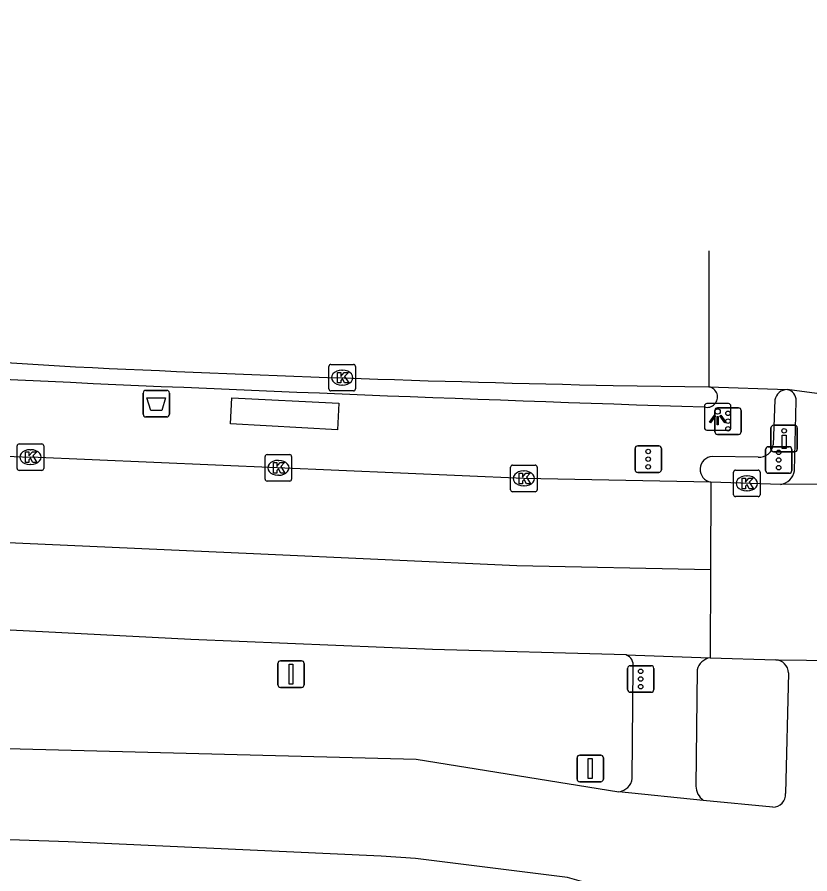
# Model space of a CAD drawing. Extents: x 162186 to 163152, y 385513 to 386513.
# Drawn here: x 162591.04 to 162620.91, y 386429.85 to 386462.11 of the extents above; entities that cross this region are included whole.
import ezdxf

# ---------------------------------------------------------------- set-up
doc = ezdxf.new("R2010")
doc.units = 0
for name, color, linetype in [('IMGEO_Afvalbak', 7, 'Continuous'), ('IMGEO_Drukknoppaal', 7, 'Continuous'), ('IMGEO_Fietspad_gesloten', 7, 'Continuous'), ('IMGEO_Kolk', 7, 'Continuous'), ('IMGEO_Lichtpunt', 7, 'Continuous'), ('IMGEO_OVBaan_gesloten', 7, 'Continuous'), ('IMGEO_Rijbaan_regionaal_gesloten', 7, 'Continuous'), ('IMGEO_Verkeersbordpaal', 7, 'Continuous'), ('IMGEO_Verkeersregelinstallatiepaal', 7, 'Continuous'), ('IMGEO_Voetpad_open', 7, 'Continuous')]:
    doc.layers.add(name, color=color, linetype=linetype)

msp = doc.modelspace()

# ---------------------------------------------------------------- linework, layer by layer
at = {"layer": 'IMGEO_Afvalbak'}
for p, q in [((162595.892, 386448.055), (162596.682, 386448.055)), ((162596.682, 386448.055), (162595.892, 386448.055)), ((162595.792, 386447.155), (162595.792, 386447.955)), ((162595.792, 386447.955), (162595.792, 386447.155)), ((162596.782, 386447.955), (162596.782, 386447.155)), ((162596.782, 386447.155), (162596.782, 386447.955)), ((162596.682, 386447.055), (162595.892, 386447.055)), ((162595.892, 386447.055), (162596.682, 386447.055))]:
    msp.add_line(p, q, dxfattribs=at)
msp.add_lwpolyline([(162595.935, 386447.769), (162596.639, 386447.769), (162596.49, 386447.299), (162596.084, 386447.299), (162595.935, 386447.769)], dxfattribs=at)
for centre, start, end in [((162595.892, 386447.955), 90, 180), ((162595.892, 386447.955), 90, 180), ((162596.682, 386447.955), 0, 90), ((162596.682, 386447.955), 360, 90), ((162595.892, 386447.155), 180, 270), ((162595.892, 386447.155), 180, 270), ((162596.682, 386447.155), 270, 0), ((162596.682, 386447.155), 270, 0)]:
    msp.add_arc(centre, 0.1, start, end, dxfattribs=at)
at = {"layer": 'IMGEO_Drukknoppaal'}
for p, q in [((162619.448, 386445.84), (162619.448, 386446.64)), ((162619.448, 386446.64), (162619.448, 386445.84)), ((162619.548, 386446.74), (162620.338, 386446.74)), ((162620.338, 386446.74), (162619.548, 386446.74)), ((162620.438, 386446.64), (162620.438, 386445.84)), ((162620.438, 386445.84), (162620.438, 386446.64)), ((162620.338, 386445.74), (162619.548, 386445.74)), ((162619.548, 386445.74), (162620.338, 386445.74))]:
    msp.add_line(p, q, dxfattribs=at)
msp.add_lwpolyline([(162620.018, 386446.365), (162620.018, 386445.865), (162619.868, 386445.865), (162619.868, 386446.365), (162620.018, 386446.365)], dxfattribs=at)
msp.add_circle((162619.943, 386446.53), 0.085, dxfattribs=at)
for centre, start, end in [((162619.548, 386446.64), 90, 180), ((162619.548, 386446.64), 90, 180), ((162620.338, 386446.64), 0, 90), ((162620.338, 386446.64), 360, 90), ((162619.548, 386445.84), 180, 270), ((162619.548, 386445.84), 180, 270), ((162620.338, 386445.84), 270, 0), ((162620.338, 386445.84), 270, 0)]:
    msp.add_arc(centre, 0.1, start, end, dxfattribs=at)
at = {"layer": 'IMGEO_Fietspad_gesloten'}
for points in [[(162620.335, 386445.029), (162620.402, 386447.661)], [(162620.109, 386437.416), (162619.998, 386432.87)], [(162524.914, 386436.329), (162535.834, 386435.272), (162566.111, 386435.21), (162606.078, 386434.165), (162613.714, 386432.942)], [(162616.897, 386432.615), (162613.714, 386432.942)], [(162619.523, 386432.354), (162616.897, 386432.615)], [(162613.661, 386429.33), (162612.479, 386429.507), (162611.784, 386429.707), (162606.057, 386430.419), (162604.765, 386430.515), (162592.97, 386431.053), (162568.714, 386431.882)]]:
    msp.add_lwpolyline(points, dxfattribs=at)
for centre, radius, start, end in [((162619.985, 386447.673), 0.417, 358.3463, 80.2178), ((162619.717, 386445.128), 0.626, 278.46, 350.8827), ((162619.594, 386437.395), 0.515, 2.2998, 85.69), ((162619.505, 386432.847), 0.494, 272.1215, 2.6167)]:
    msp.add_arc(centre, radius, start, end, dxfattribs=at)
at = {"layer": 'IMGEO_Kolk'}
for p, q in [((162602.867, 386449.034), (162603.719, 386449.034)), ((162602.792, 386448.108), (162602.792, 386448.96)), ((162603.28, 386448.814), (162603.305, 386448.814)), ((162603.793, 386448.96), (162603.793, 386448.108)), ((162603.303, 386448.254), (162603.278, 386448.254)), ((162603.719, 386448.034), (162602.867, 386448.034)), ((162591.043, 386445.115), (162591.043, 386445.967)), ((162591.118, 386446.041), (162591.97, 386446.041)), ((162591.531, 386445.821), (162591.556, 386445.821)), ((162592.044, 386445.967), (162592.044, 386445.115)), ((162600.386, 386444.712), (162600.386, 386445.564)), ((162600.461, 386445.638), (162601.313, 386445.638)), ((162601.387, 386445.564), (162601.387, 386444.712)), ((162591.554, 386445.261), (162591.529, 386445.261)), ((162600.874, 386445.418), (162600.899, 386445.418)), ((162609.639, 386444.313), (162609.639, 386445.165)), ((162609.714, 386445.239), (162610.566, 386445.239)), ((162610.64, 386445.165), (162610.64, 386444.313)), ((162591.97, 386445.041), (162591.118, 386445.041)), ((162600.897, 386444.858), (162600.872, 386444.858)), ((162610.127, 386445.019), (162610.152, 386445.019)), ((162618.04, 386444.126), (162618.04, 386444.978)), ((162618.115, 386445.052), (162618.967, 386445.052)), ((162618.528, 386444.832), (162618.553, 386444.832)), ((162619.041, 386444.978), (162619.041, 386444.126)), ((162601.313, 386444.638), (162600.461, 386444.638)), ((162610.566, 386444.239), (162609.714, 386444.239)), ((162610.15, 386444.459), (162610.125, 386444.459)), ((162618.551, 386444.272), (162618.526, 386444.272)), ((162618.967, 386444.052), (162618.115, 386444.052))]:
    msp.add_line(p, q, dxfattribs=at)
for points in [[(162602.867, 386449.034), (162603.719, 386449.034)], [(162602.792, 386448.108), (162602.792, 386448.96)], [(162603.113, 386448.734), (162603.236, 386448.734), (162603.236, 386448.583), (162603.366, 386448.734), (162603.53, 386448.734), (162603.384, 386448.583), (162603.537, 386448.334), (162603.385, 386448.334), (162603.3, 386448.498), (162603.236, 386448.431), (162603.236, 386448.334), (162603.113, 386448.334), (162603.113, 386448.734)], [(162603.793, 386448.96), (162603.793, 386448.108)], [(162603.719, 386448.034), (162602.867, 386448.034)], [(162591.043, 386445.115), (162591.043, 386445.967)], [(162591.118, 386446.041), (162591.97, 386446.041)], [(162592.044, 386445.967), (162592.044, 386445.115)], [(162591.364, 386445.741), (162591.487, 386445.741), (162591.487, 386445.59), (162591.617, 386445.741), (162591.781, 386445.741), (162591.635, 386445.59), (162591.788, 386445.341), (162591.636, 386445.341), (162591.551, 386445.505), (162591.487, 386445.438), (162591.487, 386445.341), (162591.364, 386445.341), (162591.364, 386445.741)], [(162600.386, 386444.712), (162600.386, 386445.564)], [(162600.461, 386445.638), (162601.313, 386445.638)], [(162601.387, 386445.564), (162601.387, 386444.712)], [(162600.707, 386445.338), (162600.83, 386445.338), (162600.83, 386445.187), (162600.96, 386445.338), (162601.124, 386445.338), (162600.978, 386445.187), (162601.131, 386444.938), (162600.979, 386444.938), (162600.894, 386445.102), (162600.83, 386445.035), (162600.83, 386444.938), (162600.707, 386444.938), (162600.707, 386445.338)], [(162609.639, 386444.313), (162609.639, 386445.165)], [(162609.714, 386445.239), (162610.566, 386445.239)], [(162610.64, 386445.165), (162610.64, 386444.313)], [(162591.97, 386445.041), (162591.118, 386445.041)], [(162609.96, 386444.939), (162610.083, 386444.939), (162610.083, 386444.788), (162610.213, 386444.939), (162610.377, 386444.939), (162610.231, 386444.788), (162610.384, 386444.539), (162610.232, 386444.539), (162610.147, 386444.703), (162610.083, 386444.636), (162610.083, 386444.539), (162609.96, 386444.539), (162609.96, 386444.939)], [(162618.04, 386444.126), (162618.04, 386444.978)], [(162618.115, 386445.052), (162618.967, 386445.052)], [(162619.041, 386444.978), (162619.041, 386444.126)], [(162601.313, 386444.638), (162600.461, 386444.638)], [(162618.361, 386444.752), (162618.484, 386444.752), (162618.484, 386444.601), (162618.614, 386444.752), (162618.778, 386444.752), (162618.632, 386444.601), (162618.785, 386444.352), (162618.633, 386444.352), (162618.548, 386444.516), (162618.484, 386444.449), (162618.484, 386444.352), (162618.361, 386444.352), (162618.361, 386444.752)], [(162610.566, 386444.239), (162609.714, 386444.239)], [(162618.967, 386444.052), (162618.115, 386444.052)]]:
    msp.add_lwpolyline(points, dxfattribs=at)
for centre, start, end in [((162602.869, 386448.958), 91.552, 178.448), ((162602.869, 386448.958), 91.552, 178.448), ((162603.717, 386448.958), 1.552, 88.448), ((162603.717, 386448.958), 1.552, 88.448), ((162602.869, 386448.11), 181.552, 268.448), ((162602.869, 386448.11), 181.552, 268.448), ((162603.717, 386448.11), 271.552, 358.448), ((162603.717, 386448.11), 271.552, 358.448), ((162591.12, 386445.965), 91.552, 178.448), ((162591.12, 386445.965), 91.552, 178.448), ((162591.968, 386445.965), 1.552, 88.448), ((162591.968, 386445.965), 1.552, 88.448), ((162600.463, 386445.562), 91.552, 178.448), ((162600.463, 386445.562), 91.552, 178.448), ((162601.311, 386445.562), 1.552, 88.448), ((162601.311, 386445.562), 1.552, 88.448), ((162609.716, 386445.163), 91.552, 178.448), ((162609.716, 386445.163), 91.552, 178.448), ((162610.564, 386445.163), 1.552, 88.448), ((162610.564, 386445.163), 1.552, 88.448), ((162591.12, 386445.117), 181.552, 268.448), ((162591.12, 386445.117), 181.552, 268.448), ((162591.968, 386445.117), 271.552, 358.448), ((162591.968, 386445.117), 271.552, 358.448), ((162618.117, 386444.976), 91.552, 178.448), ((162618.117, 386444.976), 91.552, 178.448), ((162618.965, 386444.976), 1.552, 88.448), ((162618.965, 386444.976), 1.552, 88.448), ((162600.463, 386444.714), 181.552, 268.448), ((162600.463, 386444.714), 181.552, 268.448), ((162601.311, 386444.714), 271.552, 358.448), ((162601.311, 386444.714), 271.552, 358.448), ((162609.716, 386444.315), 181.552, 268.448), ((162609.716, 386444.315), 181.552, 268.448), ((162610.564, 386444.315), 271.552, 358.448), ((162610.564, 386444.315), 271.552, 358.448), ((162618.117, 386444.128), 181.552, 268.448), ((162618.117, 386444.128), 181.552, 268.448), ((162618.965, 386444.128), 271.552, 358.448), ((162618.965, 386444.128), 271.552, 358.448)]:
    msp.add_arc(centre, 0.0765, start, end, dxfattribs=at)
for centre, major_axis, ratio, start_param, end_param in [((162603.279, 386448.534), (-0.387, 0.002), 0.722429, 4.712389, 7.853982), ((162603.304, 386448.534), (-0.39, 0.002), 0.717154, 1.570796, 4.712389), ((162591.53, 386445.541), (-0.387, 0.002), 0.722429, 4.712389, 7.853982), ((162591.555, 386445.541), (-0.39, 0.002), 0.717154, 1.570796, 4.712389), ((162600.873, 386445.138), (-0.387, 0.002), 0.722429, 4.712389, 7.853982), ((162600.898, 386445.138), (-0.39, 0.002), 0.717154, 1.570796, 4.712389), ((162610.126, 386444.739), (-0.387, 0.002), 0.722429, 4.712389, 7.853982), ((162610.151, 386444.739), (-0.39, 0.002), 0.717154, 1.570796, 4.712389), ((162618.527, 386444.552), (-0.387, 0.002), 0.722429, 4.712389, 7.853982), ((162618.552, 386444.552), (-0.39, 0.002), 0.717154, 1.570796, 4.712389)]:
    msp.add_ellipse(centre, major_axis=major_axis, ratio=ratio, start_param=start_param, end_param=end_param, dxfattribs=at)
at = {"layer": 'IMGEO_Lichtpunt'}
for p, q in [((162616.941, 386447.461), (162616.941, 386446.654)), ((162616.941, 386447.461), (162616.941, 386446.654)), ((162617.843, 386447.556), (162617.035, 386447.556)), ((162617.843, 386447.556), (162617.035, 386447.556)), ((162617.937, 386446.654), (162617.937, 386447.461)), ((162617.937, 386446.654), (162617.937, 386447.461)), ((162617.035, 386446.56), (162617.843, 386446.56)), ((162617.035, 386446.56), (162617.843, 386446.56))]:
    msp.add_line(p, q, dxfattribs=at)
for points in [[(162617.315, 386447.125), (162617.354, 386447.097), (162617.166, 386446.835), (162617.128, 386446.862), (162617.315, 386447.125)], [(162617.527, 386447.097), (162617.565, 386447.124), (162617.752, 386446.862), (162617.713, 386446.834), (162617.527, 386447.097)], [(162617.417, 386447.077), (162617.464, 386447.077), (162617.464, 386446.755), (162617.417, 386446.755), (162617.417, 386447.077)]]:
    msp.add_lwpolyline(points, dxfattribs=at)
msp.add_circle((162617.44, 386447.259), 0.0994, dxfattribs=at)
for centre, start, end in [((162617.035, 386447.461), 90, 180), ((162617.035, 386447.461), 90, 180), ((162617.843, 386447.461), 0, 90), ((162617.843, 386447.461), 0, 90), ((162617.035, 386446.654), 180, 270), ((162617.035, 386446.654), 180, 270), ((162617.843, 386446.654), 270, 0), ((162617.843, 386446.654), 270, 360)]:
    msp.add_arc(centre, 0.0946, start, end, dxfattribs=at)
at = {"layer": 'IMGEO_OVBaan_gesloten'}
for points in [[(162617.174, 386441.294), (162609.875, 386441.447), (162599.951, 386441.893), (162583.396, 386442.637), (162579.336, 386442.9), (162576.152, 386443.107), (162567.276, 386443.682), (162559.41, 386444.34), (162555.447, 386444.671), (162551.416, 386445.062), (162547.284, 386445.463), (162491.528, 386451.501), (162416.064, 386459.823), (162406.715, 386460.85), (162396.21, 386462.111)], [(162613.988, 386438.091), (162606.697, 386438.297), (162597.59, 386438.678), (162578.374, 386439.662), (162558.009, 386441.049), (162541.026, 386442.441), (162445.632, 386452.94), (162395.715, 386458.384)], [(162617.184, 386444.599), (162610.14, 386444.739), (162591.544, 386445.541)], [(162617.184, 386444.599), (162617.174, 386441.294)], [(162619.809, 386444.509), (162617.184, 386444.599)], [(162624.407, 386444.525), (162619.809, 386444.509)], [(162617.174, 386441.294), (162617.163, 386437.987)], [(162613.988, 386438.091), (162617.163, 386437.987)], [(162617.163, 386437.987), (162619.633, 386437.909)], [(162619.633, 386437.909), (162624.263, 386437.852)]]:
    msp.add_lwpolyline(points, dxfattribs=at)
msp.add_arc((162623.181, 387117.66), 672.863, 265.644543, 267.305061, dxfattribs=at)
at = {"layer": 'IMGEO_Rijbaan_regionaal_gesloten'}
for points in [[(162617.109, 386453.314), (162617.113, 386448.185)], [(162572.362, 386450.249), (162593.248, 386448.945)], [(162613.497, 386448.242), (162617.113, 386448.185)], [(162617.113, 386448.185), (162620.056, 386448.084)]]:
    msp.add_lwpolyline(points, dxfattribs=at)
for centre, radius, start, end in [((162628.61, 387175.529), 727.444, 267.213673, 268.809561), ((162616.726, 386418.004), 30.264, 75.1502, 83.6824)]:
    msp.add_arc(centre, radius, start, end, dxfattribs=at)
at = {"layer": 'IMGEO_Verkeersbordpaal'}
for p, q in [((162600.868, 386436.968), (162600.868, 386437.768)), ((162600.868, 386437.768), (162600.868, 386436.968)), ((162600.968, 386437.868), (162601.758, 386437.868)), ((162601.758, 386437.868), (162600.968, 386437.868)), ((162601.858, 386437.768), (162601.858, 386436.968)), ((162601.858, 386436.968), (162601.858, 386437.768)), ((162601.758, 386436.868), (162600.968, 386436.868)), ((162600.968, 386436.868), (162601.758, 386436.868)), ((162612.144, 386433.415), (162612.144, 386434.215)), ((162612.144, 386434.215), (162612.144, 386433.415)), ((162612.244, 386434.315), (162613.034, 386434.315)), ((162613.034, 386434.315), (162612.244, 386434.315)), ((162613.134, 386434.215), (162613.134, 386433.415)), ((162613.134, 386433.415), (162613.134, 386434.215)), ((162613.034, 386433.315), (162612.244, 386433.315)), ((162612.244, 386433.315), (162613.034, 386433.315))]:
    msp.add_line(p, q, dxfattribs=at)
for points in [[(162601.288, 386437.743), (162601.438, 386437.743), (162601.438, 386436.993), (162601.288, 386436.993), (162601.288, 386437.743)], [(162612.564, 386434.19), (162612.714, 386434.19), (162612.714, 386433.44), (162612.564, 386433.44), (162612.564, 386434.19)]]:
    msp.add_lwpolyline(points, dxfattribs=at)
for centre, start, end in [((162600.968, 386437.768), 90, 180), ((162600.968, 386437.768), 90, 180), ((162601.758, 386437.768), 0, 90), ((162601.758, 386437.768), 360, 90), ((162600.968, 386436.968), 180, 270), ((162600.968, 386436.968), 180, 270), ((162601.758, 386436.968), 270, 0), ((162601.758, 386436.968), 270, 0), ((162612.244, 386434.215), 90, 180), ((162612.244, 386434.215), 90, 180), ((162613.034, 386434.215), 0, 90), ((162613.034, 386434.215), 360, 90), ((162612.244, 386433.415), 180, 270), ((162612.244, 386433.415), 180, 270), ((162613.034, 386433.415), 270, 0), ((162613.034, 386433.415), 270, 0)]:
    msp.add_arc(centre, 0.1, start, end, dxfattribs=at)
at = {"layer": 'IMGEO_Verkeersregelinstallatiepaal'}
for p, q in [((162617.334, 386446.498), (162617.334, 386447.298)), ((162617.334, 386447.298), (162617.334, 386446.498)), ((162617.434, 386447.398), (162618.224, 386447.398)), ((162618.224, 386447.398), (162617.434, 386447.398)), ((162618.324, 386447.298), (162618.324, 386446.498)), ((162618.324, 386446.498), (162618.324, 386447.298)), ((162618.224, 386446.398), (162617.434, 386446.398)), ((162617.434, 386446.398), (162618.224, 386446.398)), ((162614.329, 386445.066), (162614.329, 386445.866)), ((162614.329, 386445.866), (162614.329, 386445.066)), ((162614.429, 386445.966), (162615.219, 386445.966)), ((162615.219, 386445.966), (162614.429, 386445.966)), ((162615.319, 386445.866), (162615.319, 386445.066)), ((162615.319, 386445.066), (162615.319, 386445.866)), ((162619.245, 386445.033), (162619.245, 386445.833)), ((162619.245, 386445.833), (162619.245, 386445.033)), ((162619.345, 386445.933), (162620.135, 386445.933)), ((162620.135, 386445.933), (162619.345, 386445.933)), ((162620.235, 386445.833), (162620.235, 386445.033)), ((162620.235, 386445.033), (162620.235, 386445.833)), ((162615.219, 386444.966), (162614.429, 386444.966)), ((162614.429, 386444.966), (162615.219, 386444.966)), ((162620.135, 386444.933), (162619.345, 386444.933)), ((162619.345, 386444.933), (162620.135, 386444.933)), ((162614.046, 386436.786), (162614.046, 386437.586)), ((162614.046, 386437.586), (162614.046, 386436.786)), ((162614.146, 386437.686), (162614.936, 386437.686)), ((162614.936, 386437.686), (162614.146, 386437.686)), ((162615.036, 386437.586), (162615.036, 386436.786)), ((162615.036, 386436.786), (162615.036, 386437.586)), ((162614.936, 386436.686), (162614.146, 386436.686)), ((162614.146, 386436.686), (162614.936, 386436.686))]:
    msp.add_line(p, q, dxfattribs=at)
for centre in [(162617.829, 386447.188), (162617.829, 386446.898), (162617.829, 386446.608), (162614.824, 386445.756), (162619.74, 386445.723), (162614.824, 386445.466), (162619.74, 386445.433), (162614.824, 386445.176), (162619.74, 386445.143), (162614.541, 386437.476), (162614.541, 386437.186), (162614.541, 386436.896)]:
    msp.add_circle(centre, 0.085, dxfattribs=at)
for centre, start, end in [((162617.434, 386447.298), 90, 180), ((162617.434, 386447.298), 90, 180), ((162618.224, 386447.298), 0, 90), ((162618.224, 386447.298), 360, 90), ((162617.434, 386446.498), 180, 270), ((162617.434, 386446.498), 180, 270), ((162618.224, 386446.498), 270, 0), ((162618.224, 386446.498), 270, 0), ((162614.429, 386445.866), 90, 180), ((162614.429, 386445.866), 90, 180), ((162615.219, 386445.866), 0, 90), ((162615.219, 386445.866), 360, 90), ((162619.345, 386445.833), 90, 180), ((162619.345, 386445.833), 90, 180), ((162620.135, 386445.833), 0, 90), ((162620.135, 386445.833), 360, 90), ((162614.429, 386445.066), 180, 270), ((162614.429, 386445.066), 180, 270), ((162615.219, 386445.066), 270, 0), ((162615.219, 386445.066), 270, 0), ((162619.345, 386445.033), 180, 270), ((162619.345, 386445.033), 180, 270), ((162620.135, 386445.033), 270, 0), ((162620.135, 386445.033), 270, 0), ((162614.146, 386437.586), 90, 180), ((162614.146, 386437.586), 90, 180), ((162614.936, 386437.586), 0, 90), ((162614.936, 386437.586), 360, 90), ((162614.146, 386436.786), 180, 270), ((162614.146, 386436.786), 180, 270), ((162614.936, 386436.786), 270, 0), ((162614.936, 386436.786), 270, 0)]:
    msp.add_arc(centre, 0.1, start, end, dxfattribs=at)
at = {"layer": 'IMGEO_Voetpad_open'}
for points in [[(162603.115, 386446.565), (162599.082, 386446.79), (162599.137, 386447.768), (162603.169, 386447.577), (162603.115, 386446.565)], [(162619.6, 386447.695), (162619.527, 386446.006)], [(162618.968, 386445.542), (162617.241, 386445.565)], [(162614.222, 386433.441), (162614.253, 386437.638)], [(162616.666, 386437.529), (162616.615, 386433.148)]]:
    msp.add_lwpolyline(points, dxfattribs=at)
for centre, radius, start, end in [((162673.791, 388221.006), 1774.485, 267.282159, 268.163957), ((162617.048, 386447.803), 0.387, 253.3772, 80.3115), ((162620.051, 386447.628), 0.456, 89.3408, 171.5922), ((162619.022, 386446.045), 0.506, 263.8226, 355.5664), ((162617.267, 386445.079), 0.487, 93.0731, 260.1732), ((162613.864, 386437.714), 0.396, 348.8724, 71.7819), ((162617.267, 386437.376), 0.62, 99.6421, 165.6808), ((162613.649, 386433.516), 0.578, 276.4614, 352.5145), ((162617.34, 386433.191), 0.726, 183.3578, 232.4071)]:
    msp.add_arc(centre, radius, start, end, dxfattribs=at)

doc.saveas('drawing.dxf')
